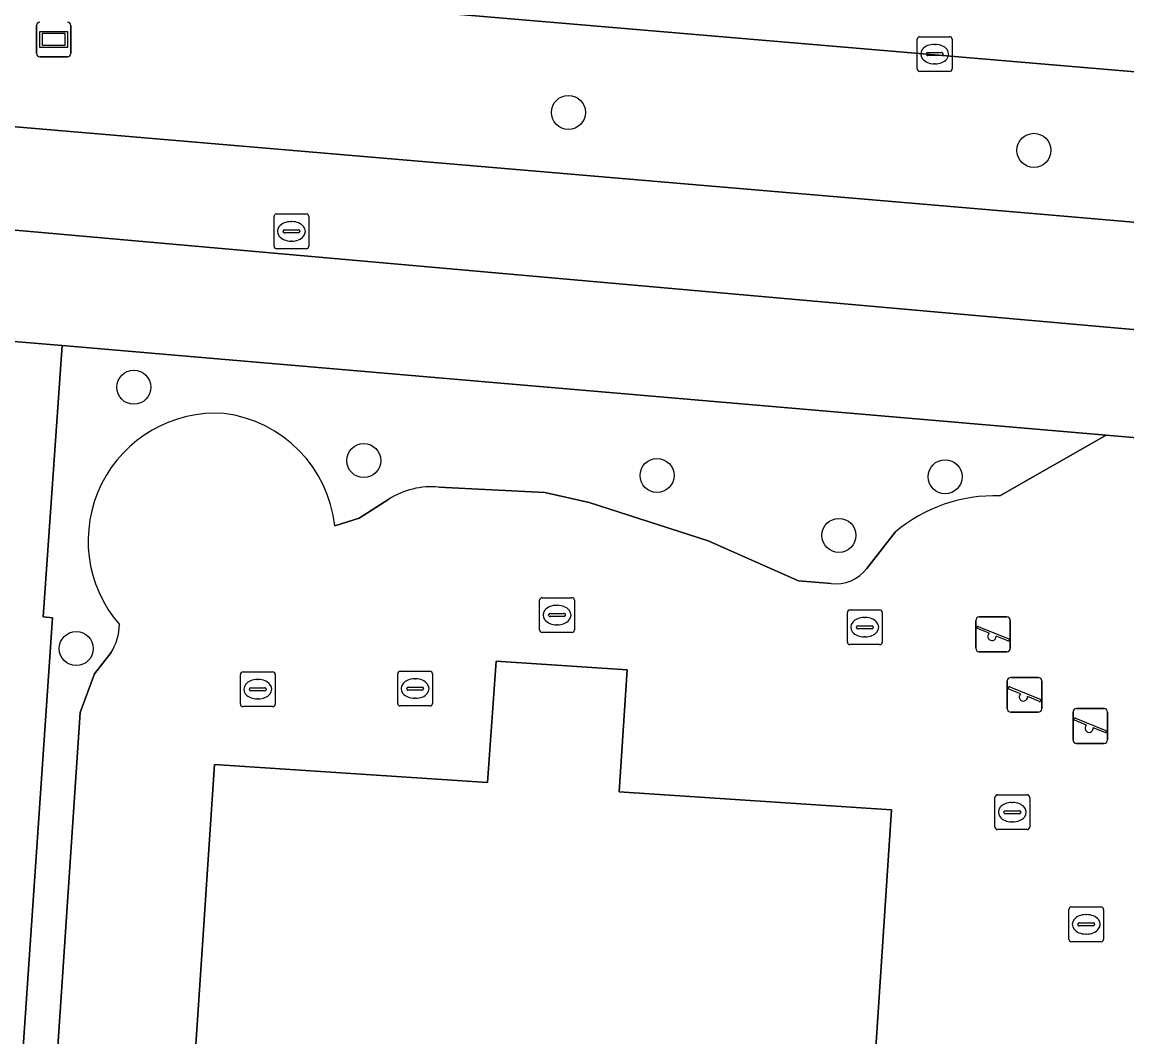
# Model space of a CAD drawing. Extents: x 161848 to 162726, y 385382 to 386521.
# Drawn here: x 162061.26 to 162093.02, y 386455.76 to 386484.93 of the extents above; entities that cross this region are included whole.
import ezdxf

# ---------------------------------------------------------------- set-up
doc = ezdxf.new("R2010")
doc.units = 0
for name, color, linetype in [('IMGEO_Berm_groen', 7, 'Continuous'), ('IMGEO_Boom', 7, 'Continuous'), ('IMGEO_Erf', 7, 'Continuous'), ('IMGEO_Fietspad_gesloten', 7, 'Continuous'), ('IMGEO_Groenvoorziening', 7, 'Continuous'), ('IMGEO_Kolk', 7, 'Continuous'), ('IMGEO_OVBaan_gesloten', 7, 'Continuous'), ('IMGEO_Pand', 7, 'Continuous'), ('IMGEO_Rioolput', 7, 'Continuous'), ('IMGEO_Speelvoorziening', 7, 'Continuous'), ('IMGEO_Verklikker', 7, 'Continuous'), ('IMGEO_Voetpad_open', 7, 'Continuous')]:
    doc.layers.add(name, color=color, linetype=linetype)

msp = doc.modelspace()

# ---------------------------------------------------------------- linework, layer by layer
at = {"layer": 'IMGEO_Berm_groen'}
for points in [[(162003.036, 386486.821), (162007.651, 386486.482), (162090.647, 386479.403), (162130.159, 386475.992), (162137.028, 386475.324), (162137.293, 386477.641)], [(162152.065, 386477.16), (162152.085, 386477.794), (162151.62, 386478.363), (162137.511, 386479.644), (162125.402, 386480.772), (162070.231, 386485.46)]]:
    msp.add_lwpolyline(points, dxfattribs=at)
at = {"layer": 'IMGEO_Boom'}
for centre in [(162076.965, 386482.338), (162090.345, 386481.248), (162064.475, 386474.439), (162071.082, 386472.329), (162079.512, 386471.902), (162087.793, 386471.866), (162084.741, 386470.181), (162062.821, 386466.926)]:
    msp.add_circle(centre, 0.489, dxfattribs=at)
at = {"layer": 'IMGEO_Erf'}
for points in [[(162095.772, 386472.791), (162093.743, 386472.949), (162092.425, 386473.062), (162089.369, 386471.315)], [(162084.515, 386468.794), (162083.578, 386468.875), (162080.982, 386470.026), (162077.56, 386471.123), (162076.284, 386471.415), (162073.243, 386471.568)], [(162071.8, 386471.218), (162070.956, 386470.675), (162070.252, 386470.453)], [(162086.354, 386470.276), (162085.542, 386469.232)], [(162063.824, 386466.818), (162063.346, 386466.196), (162062.937, 386465.085), (162060.869, 386434.271), (162060.371, 386426.78), (162059.237, 386409.724), (162058.573, 386399.326), (162060.958, 386395.005), (162059.81, 386377.62), (162065.185, 386366.125), (162080.144, 386367.054), (162079.904, 386363.565), (162083.018, 386363.719), (162083.776, 386375.504), (162081.967, 386375.629), (162083.614, 386400.266), (162087.248, 386400.02), (162088.726, 386422.297), (162089.716, 386422.193)], [(162062.913, 386405.208), (162064.325, 386426.471), (162066.79, 386463.591), (162074.641, 386463.075), (162074.892, 386466.564), (162078.651, 386466.317), (162078.421, 386462.807), (162086.251, 386462.29), (162084.936, 386442.369), (162084.816, 386440.557), (162086.742, 386440.43), (162086.529, 386437.194), (162086.341, 386434.252), (162085.223, 386434.323), (162085.046, 386431.767), (162086.164, 386431.693), (162085.755, 386425.511)]]:
    msp.add_lwpolyline(points, dxfattribs=at)
for centre, radius, start, end in [((162066.83, 386470.025), 3.668, 86.219, 220.9234), ((162066.61, 386470.05), 3.664, 6.3091, 82.7616), ((162073.033, 386469.286), 2.292, 84.7339, 122.5338), ((162089.214, 386466.871), 4.447, 88.0029, 130.026), ((162084.645, 386469.913), 1.127, 263.3917, 322.8033), ((162062.512, 386467.638), 1.547, 328.0019, 359.4504)]:
    msp.add_arc(centre, radius, start, end, dxfattribs=at)
at = {"layer": 'IMGEO_Fietspad_gesloten'}
for points in [[(162166.258, 386472.467), (162155.14, 386473.474), (162137.028, 386475.324), (162130.159, 386475.992), (162090.647, 386479.403), (162007.651, 386486.482)], [(161997.359, 386484.34), (162059.758, 386479.07), (162095.249, 386475.917), (162110.939, 386474.623), (162147.786, 386470.716), (162152.75, 386470.212), (162163.707, 386469.123), (162166.489, 386468.844), (162166.73, 386472.906)]]:
    msp.add_lwpolyline(points, dxfattribs=at)
at = {"layer": 'IMGEO_Groenvoorziening'}
for points in [[(162089.369, 386471.315), (162092.425, 386473.062), (162062.42, 386475.635), (162061.874, 386467.84), (162062.134, 386467.81), (162059.326, 386426.861), (162060.371, 386426.78), (162060.869, 386434.271), (162062.937, 386465.085), (162063.346, 386466.196), (162063.824, 386466.818)], [(162073.243, 386471.568), (162076.284, 386471.415), (162077.56, 386471.123), (162080.982, 386470.026), (162083.578, 386468.875), (162084.515, 386468.794)], [(162070.252, 386470.453), (162070.956, 386470.675), (162071.8, 386471.218)], [(162085.542, 386469.232), (162086.354, 386470.276)]]:
    msp.add_lwpolyline(points, dxfattribs=at)
for centre, radius, start, end in [((162066.83, 386470.025), 3.668, 86.219, 220.9234), ((162066.61, 386470.05), 3.664, 6.3091, 82.7616), ((162073.033, 386469.286), 2.292, 84.7339, 122.5338), ((162089.214, 386466.871), 4.447, 88.0029, 130.026), ((162084.645, 386469.913), 1.127, 263.3917, 322.8033), ((162062.512, 386467.638), 1.547, 328.0019, 359.4504)]:
    msp.add_arc(centre, radius, start, end, dxfattribs=at)
at = {"layer": 'IMGEO_Kolk'}
for p, q in [((162086.992, 386483.589), (162086.992, 386484.441)), ((162087.067, 386484.515), (162087.919, 386484.515)), ((162087.993, 386484.441), (162087.993, 386483.589)), ((162087.294, 386484.058), (162087.692, 386484.058)), ((162087.48, 386484.295), (162087.505, 386484.295)), ((162087.251, 386484.009), (162087.251, 386484.021)), ((162087.689, 386483.972), (162087.291, 386483.972)), ((162087.503, 386483.735), (162087.478, 386483.735)), ((162087.735, 386484.021), (162087.735, 386484.009)), ((162087.919, 386483.515), (162087.067, 386483.515)), ((162076.138, 386467.464), (162076.138, 386468.316)), ((162076.213, 386468.39), (162077.065, 386468.39)), ((162076.626, 386468.17), (162076.651, 386468.17)), ((162077.139, 386468.316), (162077.139, 386467.464)), ((162076.397, 386467.884), (162076.397, 386467.896)), ((162076.44, 386467.933), (162076.838, 386467.933)), ((162076.881, 386467.896), (162076.881, 386467.884)), ((162084.983, 386467.115), (162084.983, 386467.967)), ((162085.058, 386468.041), (162085.91, 386468.041)), ((162085.984, 386467.967), (162085.984, 386467.115)), ((162076.835, 386467.847), (162076.437, 386467.847)), ((162076.649, 386467.61), (162076.624, 386467.61)), ((162085.242, 386467.535), (162085.242, 386467.547)), ((162085.285, 386467.584), (162085.683, 386467.584)), ((162085.471, 386467.821), (162085.496, 386467.821)), ((162085.726, 386467.547), (162085.726, 386467.535)), ((162077.065, 386467.39), (162076.213, 386467.39)), ((162085.68, 386467.498), (162085.282, 386467.498)), ((162085.494, 386467.261), (162085.469, 386467.261)), ((162085.91, 386467.041), (162085.058, 386467.041)), ((162072.134, 386466.277), (162072.986, 386466.277)), ((162067.538, 386465.333), (162067.538, 386466.185)), ((162067.613, 386466.259), (162068.465, 386466.259)), ((162068.026, 386466.039), (162068.051, 386466.039)), ((162068.539, 386466.185), (162068.539, 386465.333)), ((162072.059, 386465.351), (162072.059, 386466.203)), ((162072.547, 386466.057), (162072.572, 386466.057)), ((162073.06, 386466.203), (162073.06, 386465.351)), ((162067.797, 386465.753), (162067.797, 386465.765)), ((162068.235, 386465.716), (162067.837, 386465.716)), ((162067.84, 386465.802), (162068.238, 386465.802)), ((162068.281, 386465.765), (162068.281, 386465.753)), ((162072.318, 386465.771), (162072.318, 386465.783)), ((162072.756, 386465.734), (162072.358, 386465.734)), ((162072.361, 386465.82), (162072.759, 386465.82)), ((162072.802, 386465.783), (162072.802, 386465.771)), ((162068.049, 386465.479), (162068.024, 386465.479)), ((162072.57, 386465.497), (162072.545, 386465.497)), ((162068.465, 386465.259), (162067.613, 386465.259)), ((162072.986, 386465.277), (162072.134, 386465.277)), ((162089.223, 386461.798), (162089.223, 386462.65)), ((162089.298, 386462.724), (162090.15, 386462.724)), ((162089.711, 386462.504), (162089.736, 386462.504)), ((162090.224, 386462.65), (162090.224, 386461.798)), ((162089.482, 386462.218), (162089.482, 386462.23)), ((162089.92, 386462.181), (162089.522, 386462.181)), ((162089.525, 386462.267), (162089.923, 386462.267)), ((162089.966, 386462.23), (162089.966, 386462.218)), ((162089.734, 386461.944), (162089.709, 386461.944)), ((162090.15, 386461.724), (162089.298, 386461.724)), ((162091.346, 386458.574), (162091.346, 386459.426)), ((162091.421, 386459.5), (162092.273, 386459.5)), ((162091.834, 386459.28), (162091.859, 386459.28)), ((162092.347, 386459.426), (162092.347, 386458.574)), ((162091.605, 386458.994), (162091.605, 386459.006)), ((162091.648, 386459.043), (162092.046, 386459.043)), ((162092.089, 386459.006), (162092.089, 386458.994)), ((162092.043, 386458.957), (162091.645, 386458.957)), ((162091.857, 386458.72), (162091.832, 386458.72)), ((162092.273, 386458.5), (162091.421, 386458.5))]:
    msp.add_line(p, q, dxfattribs=at)
for points in [[(162086.992, 386483.589), (162086.992, 386484.441)], [(162087.067, 386484.515), (162087.919, 386484.515)], [(162087.993, 386484.441), (162087.993, 386483.589)], [(162087.919, 386483.515), (162087.067, 386483.515)], [(162076.138, 386467.464), (162076.138, 386468.316)], [(162076.213, 386468.39), (162077.065, 386468.39)], [(162077.139, 386468.316), (162077.139, 386467.464)], [(162084.983, 386467.115), (162084.983, 386467.967)], [(162085.058, 386468.041), (162085.91, 386468.041)], [(162085.984, 386467.967), (162085.984, 386467.115)], [(162077.065, 386467.39), (162076.213, 386467.39)], [(162085.91, 386467.041), (162085.058, 386467.041)], [(162072.134, 386466.277), (162072.986, 386466.277)], [(162067.538, 386465.333), (162067.538, 386466.185)], [(162067.613, 386466.259), (162068.465, 386466.259)], [(162068.539, 386466.185), (162068.539, 386465.333)], [(162072.059, 386465.351), (162072.059, 386466.203)], [(162073.06, 386466.203), (162073.06, 386465.351)], [(162068.465, 386465.259), (162067.613, 386465.259)], [(162072.986, 386465.277), (162072.134, 386465.277)], [(162089.223, 386461.798), (162089.223, 386462.65)], [(162089.298, 386462.724), (162090.15, 386462.724)], [(162090.224, 386462.65), (162090.224, 386461.798)], [(162090.15, 386461.724), (162089.298, 386461.724)], [(162091.346, 386458.574), (162091.346, 386459.426)], [(162091.421, 386459.5), (162092.273, 386459.5)], [(162092.347, 386459.426), (162092.347, 386458.574)], [(162092.273, 386458.5), (162091.421, 386458.5)]]:
    msp.add_lwpolyline(points, dxfattribs=at)
for centre, radius, start, end in [((162087.069, 386484.439), 0.0765, 91.552, 178.448), ((162087.069, 386484.439), 0.0765, 91.552, 178.448), ((162087.917, 386484.439), 0.0765, 1.552, 88.448), ((162087.917, 386484.439), 0.0765, 1.552, 88.448), ((162087.291, 386484.018), 0.0403, 85.8775, 175.7526), ((162087.696, 386484.02), 0.0386, 1.7309, 96.639), ((162087.288, 386484.008), 0.0366, 178.938, 274.7102), ((162087.692, 386484.015), 0.043, 264.8664, 352.4533), ((162087.069, 386483.591), 0.0765, 181.552, 268.448), ((162087.069, 386483.591), 0.0765, 181.552, 268.448), ((162087.917, 386483.591), 0.0765, 271.552, 358.448), ((162087.917, 386483.591), 0.0765, 271.552, 358.448), ((162076.215, 386468.314), 0.0765, 91.552, 178.448), ((162076.215, 386468.314), 0.0765, 91.552, 178.448), ((162077.063, 386468.314), 0.0765, 1.552, 88.448), ((162077.063, 386468.314), 0.0765, 1.552, 88.448), ((162076.437, 386467.893), 0.0403, 85.8775, 175.7526), ((162076.434, 386467.883), 0.0366, 178.938, 274.7102), ((162076.838, 386467.89), 0.043, 264.8664, 352.4533), ((162076.842, 386467.895), 0.0386, 1.7309, 96.639), ((162085.06, 386467.965), 0.0765, 91.552, 178.448), ((162085.06, 386467.965), 0.0765, 91.552, 178.448), ((162085.908, 386467.965), 0.0765, 1.552, 88.448), ((162085.908, 386467.965), 0.0765, 1.552, 88.448), ((162085.282, 386467.544), 0.0403, 85.8775, 175.7526), ((162085.279, 386467.534), 0.0366, 178.938, 274.7102), ((162085.683, 386467.541), 0.043, 264.8664, 352.4533), ((162085.687, 386467.546), 0.0386, 1.7309, 96.639), ((162076.215, 386467.466), 0.0765, 181.552, 268.448), ((162076.215, 386467.466), 0.0765, 181.552, 268.448), ((162077.063, 386467.466), 0.0765, 271.552, 358.448), ((162077.063, 386467.466), 0.0765, 271.552, 358.448), ((162085.06, 386467.117), 0.0765, 181.552, 268.448), ((162085.06, 386467.117), 0.0765, 181.552, 268.448), ((162085.908, 386467.117), 0.0765, 271.552, 358.448), ((162085.908, 386467.117), 0.0765, 271.552, 358.448), ((162072.136, 386466.201), 0.0765, 91.552, 178.448), ((162072.136, 386466.201), 0.0765, 91.552, 178.448), ((162072.984, 386466.201), 0.0765, 1.552, 88.448), ((162072.984, 386466.201), 0.0765, 1.552, 88.448), ((162067.615, 386466.183), 0.0765, 91.552, 178.448), ((162067.615, 386466.183), 0.0765, 91.552, 178.448), ((162068.463, 386466.183), 0.0765, 1.552, 88.448), ((162068.463, 386466.183), 0.0765, 1.552, 88.448), ((162067.837, 386465.762), 0.0403, 85.8775, 175.7526), ((162067.834, 386465.752), 0.0366, 178.938, 274.7102), ((162068.238, 386465.759), 0.043, 264.8664, 352.4533), ((162068.242, 386465.764), 0.0386, 1.7309, 96.639), ((162072.358, 386465.78), 0.0403, 85.8775, 175.7526), ((162072.355, 386465.77), 0.0366, 178.938, 274.7102), ((162072.759, 386465.777), 0.043, 264.8664, 352.4533), ((162072.763, 386465.782), 0.0386, 1.7309, 96.639), ((162067.615, 386465.335), 0.0765, 181.552, 268.448), ((162067.615, 386465.335), 0.0765, 181.552, 268.448), ((162068.463, 386465.335), 0.0765, 271.552, 358.448), ((162068.463, 386465.335), 0.0765, 271.552, 358.448), ((162072.136, 386465.353), 0.0765, 181.552, 268.448), ((162072.136, 386465.353), 0.0765, 181.552, 268.448), ((162072.984, 386465.353), 0.0765, 271.552, 358.448), ((162072.984, 386465.353), 0.0765, 271.552, 358.448), ((162089.3, 386462.648), 0.0765, 91.552, 178.448), ((162089.3, 386462.648), 0.0765, 91.552, 178.448), ((162090.148, 386462.648), 0.0765, 1.552, 88.448), ((162090.148, 386462.648), 0.0765, 1.552, 88.448), ((162089.522, 386462.227), 0.0403, 85.8775, 175.7526), ((162089.519, 386462.217), 0.0366, 178.938, 274.7102), ((162089.923, 386462.224), 0.043, 264.8664, 352.4533), ((162089.927, 386462.229), 0.0386, 1.7309, 96.639), ((162089.3, 386461.8), 0.0765, 181.552, 268.448), ((162089.3, 386461.8), 0.0765, 181.552, 268.448), ((162090.148, 386461.8), 0.0765, 271.552, 358.448), ((162090.148, 386461.8), 0.0765, 271.552, 358.448), ((162091.423, 386459.424), 0.0765, 91.552, 178.448), ((162091.423, 386459.424), 0.0765, 91.552, 178.448), ((162092.271, 386459.424), 0.0765, 1.552, 88.448), ((162092.271, 386459.424), 0.0765, 1.552, 88.448), ((162091.645, 386459.003), 0.0403, 85.8775, 175.7526), ((162091.642, 386458.993), 0.0366, 178.938, 274.7102), ((162092.046, 386459), 0.043, 264.8664, 352.4533), ((162092.05, 386459.005), 0.0386, 1.7309, 96.639), ((162091.423, 386458.576), 0.0765, 181.552, 268.448), ((162091.423, 386458.576), 0.0765, 181.552, 268.448), ((162092.271, 386458.576), 0.0765, 271.552, 358.448), ((162092.271, 386458.576), 0.0765, 271.552, 358.448)]:
    msp.add_arc(centre, radius, start, end, dxfattribs=at)
for centre, major_axis, ratio, start_param, end_param in [((162087.479, 386484.015), (-0.387, 0.002), 0.722429, 4.712389, 7.853982), ((162087.504, 386484.015), (-0.39, 0.002), 0.717154, 1.570796, 4.712389), ((162076.625, 386467.89), (-0.387, 0.002), 0.722429, 4.712389, 7.853982), ((162076.65, 386467.89), (-0.39, 0.002), 0.717154, 1.570796, 4.712389), ((162085.47, 386467.541), (-0.387, 0.002), 0.722429, 4.712389, 7.853982), ((162085.495, 386467.541), (-0.39, 0.002), 0.717154, 1.570796, 4.712389), ((162068.025, 386465.759), (-0.387, 0.002), 0.722429, 4.712389, 7.853982), ((162068.05, 386465.759), (-0.39, 0.002), 0.717154, 1.570796, 4.712389), ((162072.546, 386465.777), (-0.387, 0.002), 0.722429, 4.712389, 7.853982), ((162072.571, 386465.777), (-0.39, 0.002), 0.717154, 1.570796, 4.712389), ((162089.71, 386462.224), (-0.387, 0.002), 0.722429, 4.712389, 7.853982), ((162089.735, 386462.224), (-0.39, 0.002), 0.717154, 1.570796, 4.712389), ((162091.833, 386459), (-0.387, 0.002), 0.722429, 4.712389, 7.853982), ((162091.858, 386459), (-0.39, 0.002), 0.717154, 1.570796, 4.712389)]:
    msp.add_ellipse(centre, major_axis=major_axis, ratio=ratio, start_param=start_param, end_param=end_param, dxfattribs=at)
at = {"layer": 'IMGEO_OVBaan_gesloten'}
msp.add_lwpolyline([(162003.459, 386494.516), (162003.301, 386491.087), (162013.955, 386490.216), (162070.231, 386485.46), (162125.402, 386480.772), (162137.511, 386479.644), (162151.62, 386478.363), (162151.907, 386481.614), (162150.934, 386481.7), (162087.587, 386487.335), (162071.717, 386488.747), (162055.732, 386490.044), (162027.625, 386492.448)], close=True, dxfattribs=at)
at = {"layer": 'IMGEO_Pand'}
msp.add_lwpolyline([(162085.755, 386425.511), (162086.164, 386431.693), (162085.046, 386431.767), (162085.223, 386434.323), (162086.341, 386434.252), (162086.529, 386437.194), (162086.742, 386440.43), (162084.816, 386440.557), (162084.936, 386442.369), (162086.251, 386462.29), (162078.421, 386462.807), (162078.651, 386466.317), (162074.892, 386466.564), (162074.641, 386463.075), (162066.79, 386463.591), (162064.325, 386426.471), (162062.913, 386405.208)], dxfattribs=at)
at = {"layer": 'IMGEO_Rioolput'}
for p, q in [((162068.504, 386478.493), (162068.504, 386479.345)), ((162068.579, 386479.419), (162069.431, 386479.419)), ((162069.505, 386479.345), (162069.505, 386478.493)), ((162068.806, 386478.962), (162069.204, 386478.962)), ((162068.992, 386479.199), (162069.017, 386479.199)), ((162068.763, 386478.913), (162068.763, 386478.925)), ((162069.201, 386478.876), (162068.803, 386478.876)), ((162069.247, 386478.925), (162069.247, 386478.913)), ((162069.431, 386478.419), (162068.579, 386478.419)), ((162069.015, 386478.639), (162068.99, 386478.639))]:
    msp.add_line(p, q, dxfattribs=at)
for points in [[(162068.504, 386478.493), (162068.504, 386479.345)], [(162068.579, 386479.419), (162069.431, 386479.419)], [(162069.505, 386479.345), (162069.505, 386478.493)], [(162069.431, 386478.419), (162068.579, 386478.419)]]:
    msp.add_lwpolyline(points, dxfattribs=at)
for centre, radius, start, end in [((162068.581, 386479.343), 0.0765, 91.552, 178.448), ((162068.581, 386479.343), 0.0765, 91.552, 178.448), ((162069.429, 386479.343), 0.0765, 1.552, 88.448), ((162069.429, 386479.343), 0.0765, 1.552, 88.448), ((162068.803, 386478.922), 0.0403, 85.8775, 175.7526), ((162069.208, 386478.924), 0.0386, 1.7309, 96.639), ((162068.8, 386478.912), 0.0366, 178.938, 274.7102), ((162069.204, 386478.919), 0.043, 264.8664, 352.4533), ((162068.581, 386478.495), 0.0765, 181.552, 268.448), ((162068.581, 386478.495), 0.0765, 181.552, 268.448), ((162069.429, 386478.495), 0.0765, 271.552, 358.448), ((162069.429, 386478.495), 0.0765, 271.552, 358.448)]:
    msp.add_arc(centre, radius, start, end, dxfattribs=at)
for centre, major_axis, ratio, start_param, end_param in [((162068.991, 386478.919), (-0.387, 0.002), 0.722429, 4.712389, 7.853982), ((162069.016, 386478.919), (-0.39, 0.002), 0.717154, 1.570796, 4.712389)]:
    msp.add_ellipse(centre, major_axis=major_axis, ratio=ratio, start_param=start_param, end_param=end_param, dxfattribs=at)
at = {"layer": 'IMGEO_Speelvoorziening'}
for p, q in [((162088.675, 386466.937), (162088.675, 386467.737)), ((162088.675, 386467.737), (162088.675, 386466.937)), ((162088.744, 386467.562), (162089.62, 386467.209)), ((162088.775, 386467.837), (162089.565, 386467.837)), ((162089.565, 386467.837), (162088.775, 386467.837)), ((162089.665, 386467.737), (162089.665, 386466.937)), ((162089.665, 386466.937), (162089.665, 386467.737)), ((162089.058, 386467.365), (162088.719, 386467.502)), ((162089.596, 386467.149), (162089.256, 386467.286)), ((162089.565, 386466.837), (162088.775, 386466.837)), ((162088.775, 386466.837), (162089.565, 386466.837)), ((162089.579, 386465.198), (162089.579, 386465.998)), ((162089.579, 386465.998), (162089.579, 386465.198)), ((162089.679, 386466.098), (162090.469, 386466.098)), ((162090.469, 386466.098), (162089.679, 386466.098)), ((162090.569, 386465.998), (162090.569, 386465.198)), ((162090.569, 386465.198), (162090.569, 386465.998)), ((162089.962, 386465.626), (162089.623, 386465.763)), ((162089.648, 386465.823), (162090.524, 386465.47)), ((162090.5, 386465.41), (162090.16, 386465.547)), ((162090.469, 386465.098), (162089.679, 386465.098)), ((162089.679, 386465.098), (162090.469, 386465.098)), ((162091.469, 386464.301), (162091.469, 386465.101)), ((162091.469, 386465.101), (162091.469, 386464.301)), ((162091.569, 386465.201), (162092.359, 386465.201)), ((162092.359, 386465.201), (162091.569, 386465.201)), ((162092.459, 386465.101), (162092.459, 386464.301)), ((162092.459, 386464.301), (162092.459, 386465.101)), ((162091.852, 386464.729), (162091.513, 386464.866)), ((162091.538, 386464.926), (162092.414, 386464.573)), ((162092.39, 386464.513), (162092.05, 386464.65)), ((162092.359, 386464.201), (162091.569, 386464.201)), ((162091.569, 386464.201), (162092.359, 386464.201))]:
    msp.add_line(p, q, dxfattribs=at)
for centre, radius, start, end in [((162088.775, 386467.737), 0.1, 90, 180), ((162088.775, 386467.737), 0.1, 90, 180), ((162088.732, 386467.532), 0.0327, 68.078, 248.078), ((162089.565, 386467.737), 0.1, 0, 90), ((162089.565, 386467.737), 0.1, 360, 90), ((162089.137, 386467.275), 0.12, 130.9928, 5.1632), ((162088.775, 386466.937), 0.1, 180, 270), ((162088.775, 386466.937), 0.1, 180, 270), ((162089.565, 386466.937), 0.1, 270, 0), ((162089.565, 386466.937), 0.1, 270, 0), ((162089.608, 386467.179), 0.0327, 248.078, 68.078), ((162089.679, 386465.998), 0.1, 90, 180), ((162089.679, 386465.998), 0.1, 90, 180), ((162090.469, 386465.998), 0.1, 0, 90), ((162090.469, 386465.998), 0.1, 360, 90), ((162089.636, 386465.793), 0.0327, 68.078, 248.078), ((162090.041, 386465.536), 0.12, 130.9928, 5.1632), ((162090.512, 386465.44), 0.0327, 248.078, 68.078), ((162089.679, 386465.198), 0.1, 180, 270), ((162089.679, 386465.198), 0.1, 180, 270), ((162090.469, 386465.198), 0.1, 270, 0), ((162090.469, 386465.198), 0.1, 270, 0), ((162091.569, 386465.101), 0.1, 90, 180), ((162091.569, 386465.101), 0.1, 90, 180), ((162092.359, 386465.101), 0.1, 0, 90), ((162092.359, 386465.101), 0.1, 360, 90), ((162091.526, 386464.896), 0.0327, 68.078, 248.078), ((162091.931, 386464.639), 0.12, 130.9928, 5.1632), ((162092.402, 386464.543), 0.0327, 248.078, 68.078), ((162091.569, 386464.301), 0.1, 180, 270), ((162091.569, 386464.301), 0.1, 180, 270), ((162092.359, 386464.301), 0.1, 270, 0), ((162092.359, 386464.301), 0.1, 270, 0)]:
    msp.add_arc(centre, radius, start, end, dxfattribs=at)
at = {"layer": 'IMGEO_Verklikker'}
for p, q in [((162061.676, 386484.035), (162061.676, 386484.835)), ((162061.676, 386484.835), (162061.676, 386484.035)), ((162062.666, 386484.835), (162062.666, 386484.035)), ((162062.666, 386484.035), (162062.666, 386484.835)), ((162062.566, 386483.935), (162061.776, 386483.935)), ((162061.776, 386483.935), (162062.566, 386483.935))]:
    msp.add_line(p, q, dxfattribs=at)
for points in [[(162061.777, 386484.667), (162062.565, 386484.667), (162062.565, 386484.203), (162061.777, 386484.203), (162061.777, 386484.667)], [(162061.842, 386484.602), (162061.842, 386484.268), (162062.5, 386484.268), (162062.5, 386484.602), (162061.842, 386484.602)]]:
    msp.add_lwpolyline(points, dxfattribs=at)
for centre, start, end in [((162061.776, 386484.835), 90, 180), ((162061.776, 386484.835), 90, 180), ((162062.566, 386484.835), 0, 90), ((162062.566, 386484.835), 360, 90), ((162061.776, 386484.035), 180, 270), ((162061.776, 386484.035), 180, 270), ((162062.566, 386484.035), 270, 0), ((162062.566, 386484.035), 270, 0)]:
    msp.add_arc(centre, 0.1, start, end, dxfattribs=at)
at = {"layer": 'IMGEO_Voetpad_open'}
for points in [[(161998.707, 386481.099), (162059.979, 386475.844), (162062.42, 386475.635), (162092.425, 386473.062), (162093.743, 386472.949), (162095.772, 386472.791), (162102.289, 386472.285), (162121.574, 386470.785), (162133.121, 386469.813)], [(162152.75, 386470.212), (162147.786, 386470.716), (162110.939, 386474.623), (162095.249, 386475.917), (162059.758, 386479.07)], [(162025.203, 386361.42), (162043.379, 386360.09), (162049.439, 386359.685), (162050.477, 386359.642), (162054.855, 386362.092), (162054.854, 386362.326), (162056.721, 386387.548), (162058.28, 386411.611), (162059.326, 386426.861), (162062.134, 386467.81), (162061.874, 386467.84), (162062.42, 386475.635), (162059.979, 386475.844), (162059.686, 386471.946), (162059.396, 386468.078), (162059.156, 386468.099), (162058.787, 386462.989), (162056.311, 386428.674), (162056.103, 386425.796)]]:
    msp.add_lwpolyline(points, dxfattribs=at)

doc.saveas('drawing.dxf')
